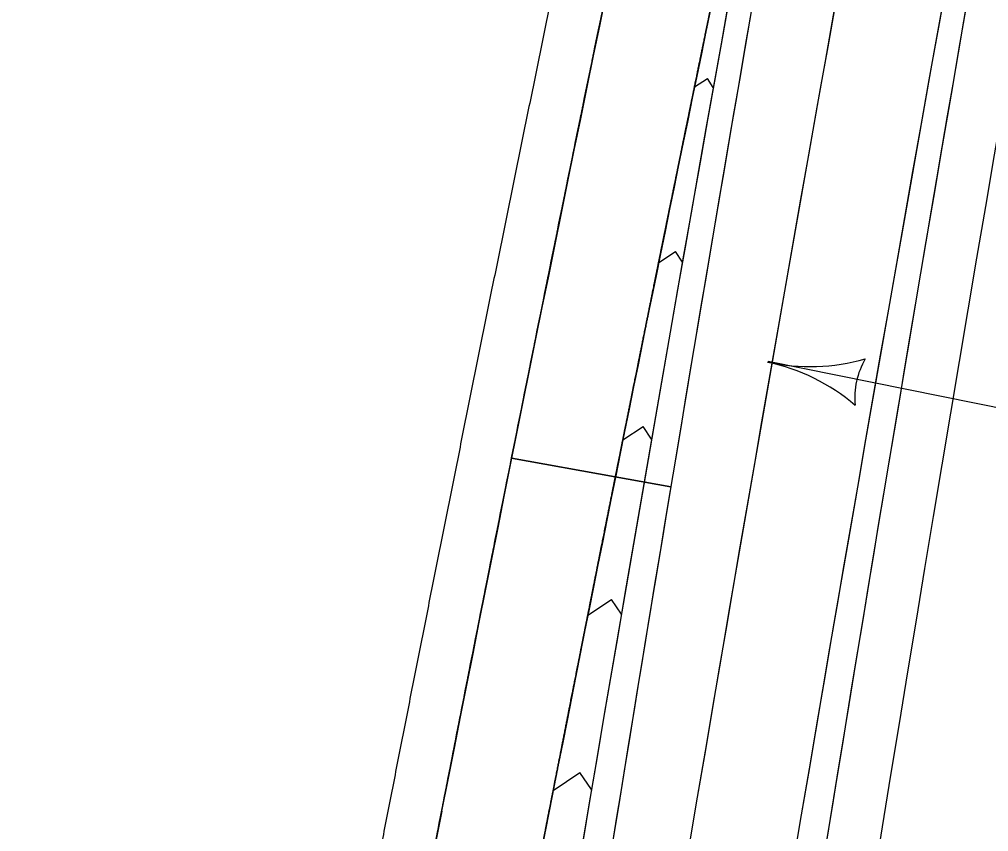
# Model space of a CAD drawing. Extents: x 14107086 to 14122011, y 8637163 to 8671583.
# Drawn here: x 14107950.2 to 14108060.4, y 8640438 to 8640530.3 of the extents above; entities that cross this region are included whole.
import ezdxf

# ---------------------------------------------------------------- set-up
doc = ezdxf.new("R2010")
doc.units = 0
for name, color, linetype in [('dsn_stg_shd_prev', 7, 'Continuous'), ('dsnPaintExistingChannelizingLaneWhite', 7, 'Continuous'), ('dsnPaintExistingEdgeLineLeftYellow', 7, 'Continuous'), ('dsnPaintExistingEdgeLineRightWhite', 7, 'Continuous'), ('dsnPaintPlaceBrokenLaneWhite', 7, 'Continuous'), ('dsnPaintRemoveDoubleCenterLineYellow', 7, 'Continuous'), ('dsnShadingPaved', 7, 'Continuous'), ('dsnStdLabel', 7, 'Continuous'), ('dsnStgShadingPrevPav', 7, 'Continuous')]:
    doc.layers.add(name, color=color, linetype=linetype)

msp = doc.modelspace()

# ---------------------------------------------------------------- linework, layer by layer
at = {"layer": 'dsn_stg_shd_prev'}
for p, q in [((14108006.14, 8640480.41), (14108017.94, 8640478.29)), ((14108017.94, 8640478.29), (14108006.14, 8640480.41)), ((14108017.94, 8640478.29), (14108024.25, 8640477.15)), ((14108024.25, 8640477.15), (14108017.94, 8640478.29))]:
    msp.add_line(p, q, dxfattribs=at)
for radius, start, end in [(9512, 169.413861, 172.222077), (9512, 169.413861, 170.574102), (9488, 169.413861, 172.222077), (9512, 170.574102, 171.702544)]:
    msp.add_arc((14117407.82, 8638919.35), radius, start, end, dxfattribs=at)
for points in [[(14108028.92, 8640532.24), (14108028.76, 8640531.48), (14108028.6, 8640530.72), (14108028.45, 8640529.96)], [(14108028.45, 8640529.96), (14108028.6, 8640530.72), (14108028.76, 8640531.48), (14108028.92, 8640532.24)], [(14108014.97, 8640523.98), (14108015.44, 8640526.27), (14108015.91, 8640528.56), (14108016.39, 8640530.85)], [(14108028.45, 8640529.96), (14108028.37, 8640529.58), (14108028.29, 8640529.2), (14108028.21, 8640528.82)], [(14108028.21, 8640528.82), (14108028.29, 8640529.2), (14108028.37, 8640529.58), (14108028.45, 8640529.96)], [(14108028.21, 8640528.82), (14108027.82, 8640526.91), (14108027.43, 8640525.01), (14108027.04, 8640523.1)], [(14108027.04, 8640523.1), (14108027.43, 8640525.01), (14108027.82, 8640526.91), (14108028.21, 8640528.82)], [(14108014.74, 8640522.84), (14108014.82, 8640523.22), (14108014.9, 8640523.6), (14108014.97, 8640523.98)], [(14108013.33, 8640515.97), (14108013.8, 8640518.26), (14108014.27, 8640520.55), (14108014.74, 8640522.84)], [(14108027.04, 8640523.1), (14108026.72, 8640521.58), (14108026.41, 8640520.05), (14108026.1, 8640518.53)], [(14108026.1, 8640518.53), (14108026.41, 8640520.05), (14108026.72, 8640521.58), (14108027.04, 8640523.1)], [(14108026.1, 8640518.53), (14108026.02, 8640518.15), (14108025.94, 8640517.77), (14108025.86, 8640517.39)], [(14108025.86, 8640517.39), (14108025.94, 8640517.77), (14108026.02, 8640518.15), (14108026.1, 8640518.53)], [(14108025.86, 8640517.39), (14108025.71, 8640516.63), (14108025.55, 8640515.86), (14108025.4, 8640515.1)], [(14108025.4, 8640515.1), (14108025.55, 8640515.86), (14108025.71, 8640516.63), (14108025.86, 8640517.39)], [(14108012.4, 8640511.39), (14108012.71, 8640512.92), (14108013.02, 8640514.44), (14108013.33, 8640515.97)], [(14108025.4, 8640515.1), (14108025.24, 8640514.34), (14108025.09, 8640513.58), (14108024.93, 8640512.81)], [(14108024.93, 8640512.81), (14108025.09, 8640513.58), (14108025.24, 8640514.34), (14108025.4, 8640515.1)], [(14108024.93, 8640512.81), (14108024.7, 8640511.67), (14108024.46, 8640510.53), (14108024.23, 8640509.38)], [(14108024.23, 8640509.38), (14108024.46, 8640510.53), (14108024.7, 8640511.67), (14108024.93, 8640512.81)], [(14108012.17, 8640510.25), (14108012.24, 8640510.63), (14108012.32, 8640511.01), (14108012.4, 8640511.39)], [(14108011.93, 8640509.1), (14108012.01, 8640509.48), (14108012.09, 8640509.86), (14108012.17, 8640510.25)], [(14108011.47, 8640506.81), (14108011.62, 8640507.57), (14108011.78, 8640508.34), (14108011.93, 8640509.1)], [(14108024.23, 8640509.38), (14108024.15, 8640509), (14108024.07, 8640508.62), (14108024, 8640508.24)], [(14108024, 8640508.24), (14108024.07, 8640508.62), (14108024.15, 8640509), (14108024.23, 8640509.38)], [(14108024, 8640508.24), (14108023.92, 8640507.86), (14108023.84, 8640507.48), (14108023.76, 8640507.1)], [(14108023.76, 8640507.1), (14108023.84, 8640507.48), (14108023.92, 8640507.86), (14108024, 8640508.24)], [(14108023.76, 8640507.1), (14108023.69, 8640506.72), (14108023.61, 8640506.34), (14108023.53, 8640505.95)], [(14108023.53, 8640505.95), (14108023.61, 8640506.34), (14108023.69, 8640506.72), (14108023.76, 8640507.1)], [(14108010.77, 8640503.38), (14108011, 8640504.52), (14108011.23, 8640505.67), (14108011.47, 8640506.81)], [(14108023.53, 8640505.95), (14108023.45, 8640505.57), (14108023.38, 8640505.19), (14108023.3, 8640504.81)], [(14108023.3, 8640504.81), (14108023.38, 8640505.19), (14108023.45, 8640505.57), (14108023.53, 8640505.95)], [(14108023.3, 8640504.81), (14108023.22, 8640504.43), (14108023.14, 8640504.05), (14108023.07, 8640503.67)], [(14108023.07, 8640503.67), (14108023.14, 8640504.05), (14108023.22, 8640504.43), (14108023.3, 8640504.81)], [(14108023.07, 8640503.67), (14108022.99, 8640503.29), (14108022.91, 8640502.91), (14108022.83, 8640502.52)], [(14108022.83, 8640502.52), (14108022.91, 8640502.91), (14108022.99, 8640503.29), (14108023.07, 8640503.67)], [(14108010.3, 8640501.09), (14108010.46, 8640501.85), (14108010.61, 8640502.61), (14108010.77, 8640503.38)], [(14108022.83, 8640502.52), (14108022.76, 8640502.14), (14108022.68, 8640501.76), (14108022.6, 8640501.38)], [(14108022.6, 8640501.38), (14108022.68, 8640501.76), (14108022.76, 8640502.14), (14108022.83, 8640502.52)], [(14108022.6, 8640501.38), (14108022.52, 8640501), (14108022.45, 8640500.62), (14108022.37, 8640500.24)], [(14108022.37, 8640500.24), (14108022.45, 8640500.62), (14108022.52, 8640501), (14108022.6, 8640501.38)], [(14108009.38, 8640496.5), (14108009.69, 8640498.03), (14108009.99, 8640499.56), (14108010.3, 8640501.09)], [(14108022.37, 8640500.24), (14108021.98, 8640498.33), (14108021.6, 8640496.43), (14108021.21, 8640494.52)], [(14108021.21, 8640494.52), (14108021.6, 8640496.43), (14108021.98, 8640498.33), (14108022.37, 8640500.24)], [(14108009.15, 8640495.36), (14108009.22, 8640495.74), (14108009.3, 8640496.12), (14108009.38, 8640496.5)], [(14108008.45, 8640491.92), (14108008.68, 8640493.07), (14108008.91, 8640494.21), (14108009.15, 8640495.36)], [(14108021.21, 8640494.52), (14108020.52, 8640491.09), (14108019.83, 8640487.66), (14108019.14, 8640484.22)], [(14108019.14, 8640484.22), (14108019.83, 8640487.66), (14108020.52, 8640491.09), (14108021.21, 8640494.52)], [(14108007.99, 8640489.63), (14108008.14, 8640490.4), (14108008.3, 8640491.16), (14108008.45, 8640491.92)], [(14108007.76, 8640488.49), (14108007.84, 8640488.87), (14108007.91, 8640489.25), (14108007.99, 8640489.63)], [(14108007.53, 8640487.34), (14108007.61, 8640487.72), (14108007.68, 8640488.11), (14108007.76, 8640488.49)], [(14108007.3, 8640486.2), (14108007.38, 8640486.58), (14108007.45, 8640486.96), (14108007.53, 8640487.34)], [(14108006.84, 8640483.91), (14108006.99, 8640484.67), (14108007.15, 8640485.43), (14108007.3, 8640486.2)], [(14108006.38, 8640481.61), (14108006.53, 8640482.38), (14108006.69, 8640483.14), (14108006.84, 8640483.91)], [(14108019.14, 8640484.22), (14108019.06, 8640483.84), (14108018.98, 8640483.46), (14108018.91, 8640483.08)], [(14108018.91, 8640483.08), (14108018.98, 8640483.46), (14108019.06, 8640483.84), (14108019.14, 8640484.22)], [(14108018.91, 8640483.08), (14108018.75, 8640482.32), (14108018.6, 8640481.55), (14108018.45, 8640480.79)], [(14108018.45, 8640480.79), (14108018.6, 8640481.55), (14108018.75, 8640482.32), (14108018.91, 8640483.08)], [(14108006.14, 8640480.41), (14108006.22, 8640480.81), (14108006.3, 8640481.21), (14108006.38, 8640481.61)], [(14108018.45, 8640480.79), (14108018.29, 8640480.03), (14108018.14, 8640479.27), (14108017.99, 8640478.5)], [(14108017.99, 8640478.5), (14108018.14, 8640479.27), (14108018.29, 8640480.03), (14108018.45, 8640480.79)], [(14108005.46, 8640477.03), (14108005.69, 8640478.16), (14108005.91, 8640479.28), (14108006.14, 8640480.41)], [(14108017.94, 8640478.29), (14108017.88, 8640477.98), (14108017.82, 8640477.67), (14108017.76, 8640477.36)], [(14108017.76, 8640477.36), (14108017.82, 8640477.67), (14108017.88, 8640477.98), (14108017.94, 8640478.29)], [(14108017.99, 8640478.5), (14108017.97, 8640478.43), (14108017.96, 8640478.36), (14108017.94, 8640478.29)], [(14108017.94, 8640478.29), (14108017.96, 8640478.36), (14108017.97, 8640478.43), (14108017.99, 8640478.5)], [(14108017.76, 8640477.36), (14108017.68, 8640476.98), (14108017.61, 8640476.6), (14108017.53, 8640476.22)], [(14108017.53, 8640476.22), (14108017.61, 8640476.6), (14108017.68, 8640476.98), (14108017.76, 8640477.36)], [(14108005.23, 8640475.89), (14108005.31, 8640476.27), (14108005.38, 8640476.65), (14108005.46, 8640477.03)], [(14108017.53, 8640476.22), (14108016.84, 8640472.78), (14108016.16, 8640469.35), (14108015.47, 8640465.92)], [(14108015.47, 8640465.92), (14108016.16, 8640469.35), (14108016.84, 8640472.78), (14108017.53, 8640476.22)], [(14108005, 8640474.74), (14108005.08, 8640475.12), (14108005.16, 8640475.5), (14108005.23, 8640475.89)], [(14108003.63, 8640467.87), (14108004.09, 8640470.16), (14108004.55, 8640472.45), (14108005, 8640474.74)], [(14108003.4, 8640466.72), (14108003.48, 8640467.1), (14108003.56, 8640467.48), (14108003.63, 8640467.87)], [(14108002.72, 8640463.28), (14108002.95, 8640464.43), (14108003.18, 8640465.57), (14108003.4, 8640466.72)], [(14108015.47, 8640465.92), (14108015.4, 8640465.53), (14108015.32, 8640465.15), (14108015.25, 8640464.77)], [(14108015.25, 8640464.77), (14108015.32, 8640465.15), (14108015.4, 8640465.53), (14108015.47, 8640465.92)], [(14108015.25, 8640464.77), (14108015.17, 8640464.39), (14108015.09, 8640464.01), (14108015.02, 8640463.63)], [(14108015.02, 8640463.63), (14108015.09, 8640464.01), (14108015.17, 8640464.39), (14108015.25, 8640464.77)], [(14108002.49, 8640462.13), (14108002.57, 8640462.52), (14108002.65, 8640462.9), (14108002.72, 8640463.28)], [(14108015.02, 8640463.63), (14108014.87, 8640462.86), (14108014.71, 8640462.1), (14108014.56, 8640461.34)], [(14108014.56, 8640461.34), (14108014.71, 8640462.1), (14108014.87, 8640462.86), (14108015.02, 8640463.63)], [(14108002.27, 8640460.99), (14108002.34, 8640461.37), (14108002.42, 8640461.75), (14108002.49, 8640462.13)], [(14108002.04, 8640459.84), (14108002.12, 8640460.22), (14108002.19, 8640460.61), (14108002.27, 8640460.99)], [(14108014.56, 8640461.34), (14108014.41, 8640460.57), (14108014.26, 8640459.81), (14108014.11, 8640459.05)], [(14108014.11, 8640459.05), (14108014.26, 8640459.81), (14108014.41, 8640460.57), (14108014.56, 8640461.34)], [(14108001.13, 8640455.26), (14108001.43, 8640456.79), (14108001.74, 8640458.31), (14108002.04, 8640459.84)], [(14108014.11, 8640459.05), (14108013.5, 8640455.99), (14108012.9, 8640452.94), (14108012.3, 8640449.89)], [(14108012.3, 8640449.89), (14108012.9, 8640452.94), (14108013.5, 8640455.99), (14108014.11, 8640459.05)], [(14108000.91, 8640454.11), (14108000.98, 8640454.49), (14108001.06, 8640454.87), (14108001.13, 8640455.26)], [(14107999.78, 8640448.38), (14108000.15, 8640450.29), (14108000.53, 8640452.2), (14108000.91, 8640454.11)], [(14108012.3, 8640449.89), (14108011.92, 8640447.98), (14108011.55, 8640446.07), (14108011.17, 8640444.16)], [(14108011.17, 8640444.16), (14108011.55, 8640446.07), (14108011.92, 8640447.98), (14108012.3, 8640449.89)], [(14107999.55, 8640447.23), (14107999.63, 8640447.61), (14107999.7, 8640448), (14107999.78, 8640448.38)], [(14107998.87, 8640443.79), (14107999.1, 8640444.94), (14107999.33, 8640446.09), (14107999.55, 8640447.23)], [(14108011.17, 8640444.16), (14108010.87, 8640442.64), (14108010.57, 8640441.11), (14108010.27, 8640439.58)], [(14108010.27, 8640439.58), (14108010.57, 8640441.11), (14108010.87, 8640442.64), (14108011.17, 8640444.16)], [(14107998.2, 8640440.35), (14107998.42, 8640441.5), (14107998.65, 8640442.65), (14107998.87, 8640443.79)], [(14107997.98, 8640439.2), (14107998.05, 8640439.59), (14107998.13, 8640439.97), (14107998.2, 8640440.35)], [(14107997.75, 8640438.06), (14107997.83, 8640438.44), (14107997.9, 8640438.82), (14107997.98, 8640439.2)], [(14108010.27, 8640439.58), (14108010.2, 8640439.2), (14108010.12, 8640438.82), (14108010.05, 8640438.44)], [(14108010.05, 8640438.44), (14108010.12, 8640438.82), (14108010.2, 8640439.2), (14108010.27, 8640439.58)], [(14107995.51, 8640426.59), (14107996.26, 8640430.41), (14107997, 8640434.24), (14107997.75, 8640438.06)], [(14108010.05, 8640438.44), (14108009.9, 8640437.67), (14108009.75, 8640436.91), (14108009.6, 8640436.15)], [(14108009.6, 8640436.15), (14108009.75, 8640436.91), (14108009.9, 8640437.67), (14108010.05, 8640438.44)]]:
    msp.add_open_spline(points, degree=2, dxfattribs=at)
at = {"layer": 'dsnPaintExistingChannelizingLaneWhite'}
for p, q in [((14108026.95, 8640522.65), (14108028.41, 8640523.61)), ((14108029.08, 8640522.59), (14108028.41, 8640523.61)), ((14108022.87, 8640502.69), (14108024.77, 8640503.94)), ((14108025.58, 8640502.72), (14108024.77, 8640503.94)), ((14108018.8, 8640482.51), (14108021.1, 8640484.04)), ((14108022.06, 8640482.58), (14108021.1, 8640484.04)), ((14108014.81, 8640462.56), (14108017.51, 8640464.36)), ((14108018.63, 8640462.68), (14108017.51, 8640464.36)), ((14108010.88, 8640442.64), (14108013.92, 8640444.69)), ((14108015.24, 8640442.73), (14108013.92, 8640444.69))]:
    msp.add_line(p, q, dxfattribs=at)
for centre, radius, start, end in [((14117502.5, 8638839.63), 9621.75, 169.460498, 171.3206), ((14117342.69, 8638609.63), 9510.13, 167.921867, 168.915877)]:
    msp.add_arc(centre, radius, start, end, dxfattribs=at)
at = {"layer": 'dsnPaintExistingEdgeLineLeftYellow'}
msp.add_arc((14117502.5, 8638839.63), 9597.75, 167.26751, 171.3206, dxfattribs=at)
at = {"layer": 'dsnPaintExistingEdgeLineRightWhite'}
for centre, radius, start, end in [((14117342.69, 8638609.63), 9522.13, 167.509575, 168.915877), ((14117350.61, 8638608.07), 9530.2, 168.915826, 170.320937)]:
    msp.add_arc(centre, radius, start, end, dxfattribs=at)
at = {"layer": 'dsnPaintPlaceBrokenLaneWhite'}
msp.add_arc((14117502.5, 8638839.63), 9609.75, 167.26751, 171.3206, dxfattribs=at)
at = {"layer": 'dsnPaintRemoveDoubleCenterLineYellow'}
msp.add_arc((14117394.14, 8638857.08), 9500, 167.610212, 171.325989, dxfattribs=at)
at = {"layer": 'dsnShadingPaved'}
for centre, radius, start, end in [((14117394.14, 8638857.08), 9488, 167.610212, 171.325989), ((14117342.69, 8638609.63), 9522.13, 167.509575, 168.915877), ((14117394.14, 8638857.08), 9512, 169.436329, 171.325989), ((14117342.69, 8638609.63), 9510.13, 167.921867, 168.915877), ((14117350.61, 8638608.07), 9530.2, 168.915826, 170.320937)]:
    msp.add_arc(centre, radius, start, end, dxfattribs=at)
at = {"layer": 'dsnStdLabel'}
msp.add_line((14108173.15, 8640463.67), (14108035.32, 8640491.42), dxfattribs=at)
for centre, radius, start, end in [((14108040.1, 8640513.79), 22.95, 257.7778, 285.8491), ((14108054.04, 8640487.29), 8.86, 150.0436, 185.5121), ((14108030.38, 8640468.93), 22.95, 49.7067, 77.778)]:
    msp.add_arc(centre, radius, start, end, dxfattribs=at)
at = {"layer": 'dsnStgShadingPrevPav'}
for radius in [9488, 9482]:
    msp.add_arc((14117407.82, 8638919.35), radius, 167.610212, 172.222077, dxfattribs=at)
for points, degree in [([(14108040.07, 8640670.33), (14108039.11, 8640666.01), (14108035.79, 8640651.03), (14108029.85, 8640623.7), (14108025.19, 8640602.04), (14108020.26, 8640578.84), (14108015.47, 8640556.04), (14108010.72, 8640533.12), (14108006.03, 8640510.22), (14108001.39, 8640487.29), (14107996.81, 8640464.36), (14107992.28, 8640441.41), (14107987.82, 8640418.46), (14107983.4, 8640395.49), (14107979.05, 8640372.51), (14107974.75, 8640349.53), (14107970.51, 8640326.51), (14107966.33, 8640303.59), (14107962.15, 8640280.24), (14107958.29, 8640258.43), (14107953.48, 8640230.88), (14107950.9, 8640215.75), (14107950.15, 8640211.39)], 2), ([(14107956.07, 8640210.37), (14107957.38, 8640218.06), (14107960.02, 8640233.43), (14107964.04, 8640256.47), (14107968.11, 8640279.5), (14107972.24, 8640302.51), (14107976.42, 8640325.52), (14107980.66, 8640348.51), (14107984.96, 8640371.49), (14107989.32, 8640394.46), (14107993.73, 8640417.41), (14107998.19, 8640440.35), (14108002.71, 8640463.28), (14108007.29, 8640486.2), (14108011.92, 8640509.1), (14108016.61, 8640531.99), (14108021.36, 8640554.87), (14108026.16, 8640577.73), (14108031.01, 8640600.58), (14108035.93, 8640623.41), (14108040.89, 8640646.24), (14108044.25, 8640661.44), (14108045.92, 8640669.04)], 3)]:
    msp.add_open_spline(points, degree=degree, dxfattribs=at)

doc.saveas('drawing.dxf')
